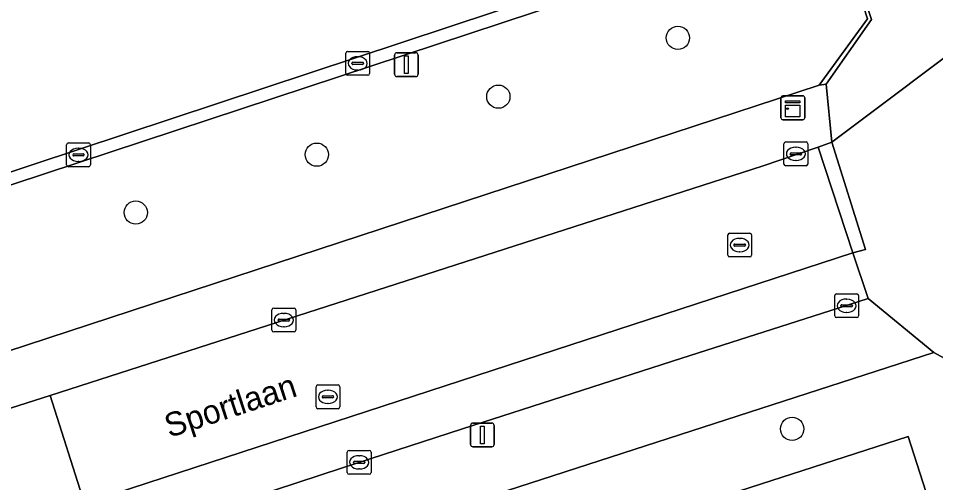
# Model space of a CAD drawing. Extents: x 158086 to 159499, y 382904 to 383981.
# Drawn here: x 159399.66 to 159438.23, y 383128.59 to 383148.13 of the extents above; entities that cross this region are included whole.
import ezdxf

# ---------------------------------------------------------------- set-up
doc = ezdxf.new("R2010")
doc.units = 0
for name, color, linetype in [('IMGEO_Boom', 7, 'Continuous'), ('IMGEO_Erf', 7, 'Continuous'), ('IMGEO_Groenvoorziening', 7, 'Continuous'), ('IMGEO_Hek', 7, 'Continuous'), ('IMGEO_Kast', 7, 'Continuous'), ('IMGEO_Kolk', 7, 'Continuous'), ('IMGEO_Lichtmast', 7, 'Continuous'), ('IMGEO_Openbare_ruimte_label', 7, 'Continuous'), ('IMGEO_Pand', 7, 'Continuous'), ('IMGEO_Parkeervlak_gesloten', 7, 'Continuous'), ('IMGEO_Parkeervlak_open', 7, 'Continuous'), ('IMGEO_Rijbaan_lokaal_open', 7, 'Continuous'), ('IMGEO_Rioolput', 7, 'Continuous'), ('IMGEO_Voetpad_open', 7, 'Continuous')]:
    doc.layers.add(name, color=color, linetype=linetype)

msp = doc.modelspace()

# ---------------------------------------------------------------- linework, layer by layer
at = {"layer": 'IMGEO_Boom'}
for centre in [(159427.393, 383147.304), (159419.844, 383144.831), (159412.211, 383142.392), (159404.599, 383139.954), (159432.194, 383130.857)]:
    msp.add_circle(centre, 0.489, dxfattribs=at)
at = {"layer": 'IMGEO_Erf'}
msp.add_lwpolyline([(159440.509, 383132.78), (159438.159, 383134.063), (159419.232, 383127.935), (159415.358, 383126.681), (159415.304, 383126.663), (159416.23, 383123.802), (159437.066, 383130.536), (159439.335, 383123.517)], dxfattribs=at)
at = {"layer": 'IMGEO_Groenvoorziening'}
for points in [[(159368.352, 383127.832), (159369.98, 383128.356), (159371.065, 383124.887), (159373.713, 383125.756), (159433.331, 383145.321), (159435.369, 383148.102), (159424.133, 383182.742), (159404.412, 383176.348), (159396.96, 383200.002)], [(159373.63, 383164.197), (159373.495, 383164.726), (159420.004, 383180.105), (159420.174, 383179.591), (159429.416, 383151.637), (159429.606, 383151.113), (159382.949, 383135.71), (159382.777, 383136.186), (159378.827, 383148.472)]]:
    msp.add_lwpolyline(points, dxfattribs=at)
at = {"layer": 'IMGEO_Hek'}
for points in [[(159433.331, 383145.321), (159435.369, 383148.102), (159424.133, 383182.742), (159404.412, 383176.348), (159396.96, 383200.002), (159416.524, 383206.296), (159409.634, 383227.586), (159398.404, 383223.989), (159398.231, 383224.52)], [(159373.713, 383125.756), (159433.331, 383145.321)]]:
    msp.add_lwpolyline(points, dxfattribs=at)
at = {"layer": 'IMGEO_Kast'}
for p, q in [((159431.723, 383143.938), (159431.723, 383144.779)), ((159431.723, 383144.779), (159431.723, 383143.938)), ((159431.798, 383144.863), (159432.639, 383144.863)), ((159432.639, 383144.863), (159431.798, 383144.863)), ((159432.723, 383144.788), (159432.723, 383143.947)), ((159432.723, 383143.947), (159432.723, 383144.788)), ((159432.648, 383143.863), (159431.807, 383143.863)), ((159431.807, 383143.863), (159432.648, 383143.863))]:
    msp.add_line(p, q, dxfattribs=at)
for points in [[(159431.918, 383144.653), (159432.518, 383144.653), (159432.518, 383144.568), (159431.918, 383144.568), (159431.918, 383144.653)], [(159431.918, 383144.478), (159432.518, 383144.478), (159432.518, 383143.989), (159431.918, 383143.989), (159431.918, 383144.478)]]:
    msp.add_lwpolyline(points, dxfattribs=at)
msp.add_circle((159432.002, 383144.327), 0.0377, dxfattribs=at)
for centre, start, end in [((159431.801, 383144.785), 92.4484, 184.2845), ((159431.801, 383144.785), 92.4484, 184.2845), ((159432.645, 383144.785), 2.4484, 94.2845), ((159432.645, 383144.785), 2.4484, 94.2845), ((159431.801, 383143.941), 182.4484, 274.2845), ((159431.801, 383143.941), 182.4484, 274.2845), ((159432.645, 383143.941), 272.4484, 4.2845), ((159432.645, 383143.941), 272.4484, 4.2845)]:
    msp.add_arc(centre, 0.0779, start, end, dxfattribs=at)
at = {"layer": 'IMGEO_Kolk'}
for p, q in [((159413.43, 383145.806), (159413.43, 383146.658)), ((159413.505, 383146.732), (159414.357, 383146.732)), ((159414.431, 383146.658), (159414.431, 383145.806)), ((159413.689, 383146.226), (159413.689, 383146.238)), ((159414.127, 383146.189), (159413.729, 383146.189)), ((159413.732, 383146.275), (159414.13, 383146.275)), ((159413.918, 383146.512), (159413.943, 383146.512)), ((159414.173, 383146.238), (159414.173, 383146.226)), ((159413.941, 383145.952), (159413.916, 383145.952)), ((159414.357, 383145.732), (159413.505, 383145.732)), ((159401.692, 383141.957), (159401.692, 383142.809)), ((159401.767, 383142.883), (159402.619, 383142.883)), ((159402.693, 383142.809), (159402.693, 383141.957)), ((159431.851, 383141.998), (159431.851, 383142.85)), ((159431.926, 383142.924), (159432.778, 383142.924)), ((159432.339, 383142.704), (159432.364, 383142.704)), ((159432.852, 383142.85), (159432.852, 383141.998)), ((159401.951, 383142.377), (159401.951, 383142.389)), ((159402.389, 383142.34), (159401.991, 383142.34)), ((159401.994, 383142.426), (159402.392, 383142.426)), ((159402.18, 383142.663), (159402.205, 383142.663)), ((159402.435, 383142.389), (159402.435, 383142.377)), ((159432.11, 383142.418), (159432.11, 383142.43)), ((159432.548, 383142.381), (159432.15, 383142.381)), ((159432.153, 383142.467), (159432.551, 383142.467)), ((159432.594, 383142.43), (159432.594, 383142.418)), ((159402.203, 383142.103), (159402.178, 383142.103)), ((159432.362, 383142.144), (159432.337, 383142.144)), ((159402.619, 383141.883), (159401.767, 383141.883)), ((159432.778, 383141.924), (159431.926, 383141.924)), ((159434.061, 383136.536), (159434.913, 383136.536)), ((159433.986, 383135.61), (159433.986, 383136.462)), ((159434.474, 383136.316), (159434.499, 383136.316)), ((159434.987, 383136.462), (159434.987, 383135.61)), ((159410.325, 383135.009), (159410.325, 383135.861)), ((159410.4, 383135.935), (159411.252, 383135.935)), ((159411.326, 383135.861), (159411.326, 383135.009)), ((159434.245, 383136.03), (159434.245, 383136.042)), ((159434.683, 383135.993), (159434.285, 383135.993)), ((159434.288, 383136.079), (159434.686, 383136.079)), ((159434.729, 383136.042), (159434.729, 383136.03)), ((159410.584, 383135.429), (159410.584, 383135.441)), ((159411.022, 383135.392), (159410.624, 383135.392)), ((159410.627, 383135.478), (159411.025, 383135.478)), ((159410.813, 383135.715), (159410.838, 383135.715)), ((159411.068, 383135.441), (159411.068, 383135.429)), ((159434.913, 383135.536), (159434.061, 383135.536)), ((159434.497, 383135.756), (159434.472, 383135.756)), ((159410.836, 383135.155), (159410.811, 383135.155)), ((159411.252, 383134.935), (159410.4, 383134.935)), ((159413.492, 383129.023), (159413.492, 383129.875)), ((159413.567, 383129.949), (159414.419, 383129.949)), ((159413.98, 383129.729), (159414.005, 383129.729)), ((159414.493, 383129.875), (159414.493, 383129.023)), ((159413.751, 383129.443), (159413.751, 383129.455)), ((159414.189, 383129.406), (159413.791, 383129.406)), ((159413.794, 383129.492), (159414.192, 383129.492)), ((159414.235, 383129.455), (159414.235, 383129.443)), ((159414.419, 383128.949), (159413.567, 383128.949)), ((159414.003, 383129.169), (159413.978, 383129.169))]:
    msp.add_line(p, q, dxfattribs=at)
for points in [[(159413.43, 383145.806), (159413.43, 383146.658)], [(159413.505, 383146.732), (159414.357, 383146.732)], [(159414.431, 383146.658), (159414.431, 383145.806)], [(159414.357, 383145.732), (159413.505, 383145.732)], [(159401.692, 383141.957), (159401.692, 383142.809)], [(159401.767, 383142.883), (159402.619, 383142.883)], [(159402.693, 383142.809), (159402.693, 383141.957)], [(159431.851, 383141.998), (159431.851, 383142.85)], [(159431.926, 383142.924), (159432.778, 383142.924)], [(159432.852, 383142.85), (159432.852, 383141.998)], [(159402.619, 383141.883), (159401.767, 383141.883)], [(159432.778, 383141.924), (159431.926, 383141.924)], [(159434.061, 383136.536), (159434.913, 383136.536)], [(159433.986, 383135.61), (159433.986, 383136.462)], [(159434.987, 383136.462), (159434.987, 383135.61)], [(159410.325, 383135.009), (159410.325, 383135.861)], [(159410.4, 383135.935), (159411.252, 383135.935)], [(159411.326, 383135.861), (159411.326, 383135.009)], [(159434.913, 383135.536), (159434.061, 383135.536)], [(159411.252, 383134.935), (159410.4, 383134.935)], [(159413.492, 383129.023), (159413.492, 383129.875)], [(159413.567, 383129.949), (159414.419, 383129.949)], [(159414.493, 383129.875), (159414.493, 383129.023)], [(159414.419, 383128.949), (159413.567, 383128.949)]]:
    msp.add_lwpolyline(points, dxfattribs=at)
for centre, radius, start, end in [((159413.507, 383146.656), 0.0765, 91.552, 178.448), ((159413.507, 383146.656), 0.0765, 91.552, 178.448), ((159414.355, 383146.656), 0.0765, 1.552, 88.448), ((159414.355, 383146.656), 0.0765, 1.552, 88.448), ((159413.729, 383146.235), 0.0403, 85.8775, 175.7526), ((159413.726, 383146.225), 0.0366, 178.938, 274.7102), ((159414.13, 383146.232), 0.043, 264.8664, 352.4533), ((159414.134, 383146.237), 0.0386, 1.7309, 96.639), ((159413.507, 383145.808), 0.0765, 181.552, 268.448), ((159413.507, 383145.808), 0.0765, 181.552, 268.448), ((159414.355, 383145.808), 0.0765, 271.552, 358.448), ((159414.355, 383145.808), 0.0765, 271.552, 358.448), ((159401.769, 383142.807), 0.0765, 91.552, 178.448), ((159401.769, 383142.807), 0.0765, 91.552, 178.448), ((159402.617, 383142.807), 0.0765, 1.552, 88.448), ((159402.617, 383142.807), 0.0765, 1.552, 88.448), ((159431.928, 383142.848), 0.0765, 91.552, 178.448), ((159431.928, 383142.848), 0.0765, 91.552, 178.448), ((159432.776, 383142.848), 0.0765, 1.552, 88.448), ((159432.776, 383142.848), 0.0765, 1.552, 88.448), ((159401.991, 383142.386), 0.0403, 85.8775, 175.7526), ((159401.988, 383142.376), 0.0366, 178.938, 274.7102), ((159402.392, 383142.383), 0.043, 264.8664, 352.4533), ((159402.396, 383142.388), 0.0386, 1.7309, 96.639), ((159432.15, 383142.427), 0.0403, 85.8775, 175.7526), ((159432.147, 383142.417), 0.0366, 178.938, 274.7102), ((159432.551, 383142.424), 0.043, 264.8664, 352.4533), ((159432.555, 383142.429), 0.0386, 1.7309, 96.639), ((159401.769, 383141.959), 0.0765, 181.552, 268.448), ((159401.769, 383141.959), 0.0765, 181.552, 268.448), ((159402.617, 383141.959), 0.0765, 271.552, 358.448), ((159402.617, 383141.959), 0.0765, 271.552, 358.448), ((159431.928, 383142), 0.0765, 181.552, 268.448), ((159431.928, 383142), 0.0765, 181.552, 268.448), ((159432.776, 383142), 0.0765, 271.552, 358.448), ((159432.776, 383142), 0.0765, 271.552, 358.448), ((159434.063, 383136.46), 0.0765, 91.552, 178.448), ((159434.063, 383136.46), 0.0765, 91.552, 178.448), ((159434.911, 383136.46), 0.0765, 1.552, 88.448), ((159434.911, 383136.46), 0.0765, 1.552, 88.448), ((159410.402, 383135.859), 0.0765, 91.552, 178.448), ((159410.402, 383135.859), 0.0765, 91.552, 178.448), ((159411.25, 383135.859), 0.0765, 1.552, 88.448), ((159411.25, 383135.859), 0.0765, 1.552, 88.448), ((159434.285, 383136.039), 0.0403, 85.8775, 175.7526), ((159434.282, 383136.029), 0.0366, 178.938, 274.7102), ((159434.686, 383136.036), 0.043, 264.8664, 352.4533), ((159434.69, 383136.041), 0.0386, 1.7309, 96.639), ((159410.624, 383135.438), 0.0403, 85.8775, 175.7526), ((159410.621, 383135.428), 0.0366, 178.938, 274.7102), ((159411.025, 383135.435), 0.043, 264.8664, 352.4533), ((159411.029, 383135.44), 0.0386, 1.7309, 96.639), ((159434.063, 383135.612), 0.0765, 181.552, 268.448), ((159434.063, 383135.612), 0.0765, 181.552, 268.448), ((159434.911, 383135.612), 0.0765, 271.552, 358.448), ((159434.911, 383135.612), 0.0765, 271.552, 358.448), ((159410.402, 383135.011), 0.0765, 181.552, 268.448), ((159410.402, 383135.011), 0.0765, 181.552, 268.448), ((159411.25, 383135.011), 0.0765, 271.552, 358.448), ((159411.25, 383135.011), 0.0765, 271.552, 358.448), ((159413.569, 383129.873), 0.0765, 91.552, 178.448), ((159413.569, 383129.873), 0.0765, 91.552, 178.448), ((159414.417, 383129.873), 0.0765, 1.552, 88.448), ((159414.417, 383129.873), 0.0765, 1.552, 88.448), ((159413.791, 383129.452), 0.0403, 85.8775, 175.7526), ((159413.788, 383129.442), 0.0366, 178.938, 274.7102), ((159414.192, 383129.449), 0.043, 264.8664, 352.4533), ((159414.196, 383129.454), 0.0386, 1.7309, 96.639), ((159413.569, 383129.025), 0.0765, 181.552, 268.448), ((159413.569, 383129.025), 0.0765, 181.552, 268.448), ((159414.417, 383129.025), 0.0765, 271.552, 358.448), ((159414.417, 383129.025), 0.0765, 271.552, 358.448)]:
    msp.add_arc(centre, radius, start, end, dxfattribs=at)
for centre, major_axis, ratio, start_param, end_param in [((159413.917, 383146.232), (-0.387, 0.002), 0.722429, 4.712389, 7.853982), ((159413.942, 383146.232), (-0.39, 0.002), 0.717154, 1.570796, 4.712389), ((159432.338, 383142.424), (-0.387, 0.002), 0.722429, 4.712389, 7.853982), ((159432.363, 383142.424), (-0.39, 0.002), 0.717154, 1.570796, 4.712389), ((159402.179, 383142.383), (-0.387, 0.002), 0.722429, 4.712389, 7.853982), ((159402.204, 383142.383), (-0.39, 0.002), 0.717154, 1.570796, 4.712389), ((159434.473, 383136.036), (-0.387, 0.002), 0.722429, 4.712389, 7.853982), ((159434.498, 383136.036), (-0.39, 0.002), 0.717154, 1.570796, 4.712389), ((159410.812, 383135.435), (-0.387, 0.002), 0.722429, 4.712389, 7.853982), ((159410.837, 383135.435), (-0.39, 0.002), 0.717154, 1.570796, 4.712389), ((159413.979, 383129.449), (-0.387, 0.002), 0.722429, 4.712389, 7.853982), ((159414.004, 383129.449), (-0.39, 0.002), 0.717154, 1.570796, 4.712389)]:
    msp.add_ellipse(centre, major_axis=major_axis, ratio=ratio, start_param=start_param, end_param=end_param, dxfattribs=at)
at = {"layer": 'IMGEO_Lichtmast'}
for p, q in [((159415.477, 383145.776), (159415.477, 383146.576)), ((159415.477, 383146.576), (159415.477, 383145.776)), ((159415.577, 383146.676), (159416.367, 383146.676)), ((159416.367, 383146.676), (159415.577, 383146.676)), ((159416.467, 383146.576), (159416.467, 383145.776)), ((159416.467, 383145.776), (159416.467, 383146.576)), ((159416.367, 383145.676), (159415.577, 383145.676)), ((159415.577, 383145.676), (159416.367, 383145.676)), ((159418.677, 383130.202), (159418.677, 383131.002)), ((159418.677, 383131.002), (159418.677, 383130.202)), ((159418.777, 383131.102), (159419.567, 383131.102)), ((159419.567, 383131.102), (159418.777, 383131.102)), ((159419.667, 383131.002), (159419.667, 383130.202)), ((159419.667, 383130.202), (159419.667, 383131.002)), ((159419.567, 383130.102), (159418.777, 383130.102)), ((159418.777, 383130.102), (159419.567, 383130.102))]:
    msp.add_line(p, q, dxfattribs=at)
for points in [[(159415.897, 383146.551), (159416.047, 383146.551), (159416.047, 383145.801), (159415.897, 383145.801), (159415.897, 383146.551)], [(159419.097, 383130.977), (159419.247, 383130.977), (159419.247, 383130.227), (159419.097, 383130.227), (159419.097, 383130.977)]]:
    msp.add_lwpolyline(points, dxfattribs=at)
for centre, start, end in [((159415.577, 383146.576), 90, 180), ((159415.577, 383146.576), 90, 180), ((159416.367, 383146.576), 0, 90), ((159416.367, 383146.576), 360, 90), ((159415.577, 383145.776), 180, 270), ((159415.577, 383145.776), 180, 270), ((159416.367, 383145.776), 270, 0), ((159416.367, 383145.776), 270, 0), ((159418.777, 383131.002), 90, 180), ((159418.777, 383131.002), 90, 180), ((159419.567, 383131.002), 0, 90), ((159419.567, 383131.002), 360, 90), ((159418.777, 383130.202), 180, 270), ((159418.777, 383130.202), 180, 270), ((159419.567, 383130.202), 270, 0), ((159419.567, 383130.202), 270, 0)]:
    msp.add_arc(centre, 0.1, start, end, dxfattribs=at)
at = {"layer": 'IMGEO_Pand'}
msp.add_lwpolyline([(159429.022, 383120.184), (159431.696, 383121.048), (159439.335, 383123.517), (159437.066, 383130.536), (159416.23, 383123.802), (159417.768, 383119.042), (159418.498, 383116.783)], close=True, dxfattribs=at)
at = {"layer": 'IMGEO_Parkeervlak_gesloten'}
msp.add_lwpolyline([(159378.827, 383148.472), (159382.777, 383136.186), (159429.416, 383151.637), (159420.174, 383179.591), (159373.63, 383164.197), (159374.779, 383160.57), (159377.416, 383152.521)], close=True, dxfattribs=at)
at = {"layer": 'IMGEO_Parkeervlak_open'}
msp.add_lwpolyline([(159403.041, 383125.848), (159413.249, 383129.208), (159414.461, 383129.602), (159418.332, 383130.862), (159427.551, 383133.826), (159433.784, 383135.826), (159435.385, 383136.341), (159434.745, 383138.26), (159402.447, 383127.72)], close=True, dxfattribs=at)
at = {"layer": 'IMGEO_Rijbaan_lokaal_open'}
for points in [[(159429.416, 383151.637), (159382.777, 383136.186), (159382.949, 383135.71), (159429.606, 383151.113)], [(159401.006, 383132.258), (159402.447, 383127.72), (159434.745, 383138.26), (159433.283, 383142.709), (159430.929, 383141.911)], [(159433.283, 383142.709), (159434.745, 383138.26), (159435.282, 383138.407), (159433.863, 383142.915)], [(159397.85, 383126.225), (159402.447, 383127.72), (159401.006, 383132.258), (159396.377, 383130.782)]]:
    msp.add_lwpolyline(points, close=True, dxfattribs=at)
at = {"layer": 'IMGEO_Rioolput'}
for p, q in [((159429.49, 383138.163), (159429.49, 383139.015)), ((159429.565, 383139.089), (159430.417, 383139.089)), ((159429.978, 383138.869), (159430.003, 383138.869)), ((159430.491, 383139.015), (159430.491, 383138.163)), ((159429.749, 383138.583), (159429.749, 383138.595)), ((159430.187, 383138.546), (159429.789, 383138.546)), ((159429.792, 383138.632), (159430.19, 383138.632)), ((159430.233, 383138.595), (159430.233, 383138.583)), ((159430.417, 383138.089), (159429.565, 383138.089)), ((159430.001, 383138.309), (159429.976, 383138.309)), ((159412.252, 383132.704), (159413.104, 383132.704)), ((159412.177, 383131.778), (159412.177, 383132.63)), ((159412.665, 383132.484), (159412.69, 383132.484)), ((159413.178, 383132.63), (159413.178, 383131.778)), ((159412.436, 383132.198), (159412.436, 383132.21)), ((159412.874, 383132.161), (159412.476, 383132.161)), ((159412.479, 383132.247), (159412.877, 383132.247)), ((159412.688, 383131.924), (159412.663, 383131.924)), ((159412.92, 383132.21), (159412.92, 383132.198)), ((159413.104, 383131.704), (159412.252, 383131.704))]:
    msp.add_line(p, q, dxfattribs=at)
for points in [[(159429.49, 383138.163), (159429.49, 383139.015)], [(159429.565, 383139.089), (159430.417, 383139.089)], [(159430.491, 383139.015), (159430.491, 383138.163)], [(159430.417, 383138.089), (159429.565, 383138.089)], [(159412.252, 383132.704), (159413.104, 383132.704)], [(159412.177, 383131.778), (159412.177, 383132.63)], [(159413.178, 383132.63), (159413.178, 383131.778)], [(159413.104, 383131.704), (159412.252, 383131.704)]]:
    msp.add_lwpolyline(points, dxfattribs=at)
for centre, radius, start, end in [((159429.567, 383139.013), 0.0765, 91.552, 178.448), ((159429.567, 383139.013), 0.0765, 91.552, 178.448), ((159430.415, 383139.013), 0.0765, 1.552, 88.448), ((159430.415, 383139.013), 0.0765, 1.552, 88.448), ((159429.789, 383138.592), 0.0403, 85.8775, 175.7526), ((159429.786, 383138.582), 0.0366, 178.938, 274.7102), ((159430.19, 383138.589), 0.043, 264.8664, 352.4533), ((159430.194, 383138.594), 0.0386, 1.7309, 96.639), ((159429.567, 383138.165), 0.0765, 181.552, 268.448), ((159429.567, 383138.165), 0.0765, 181.552, 268.448), ((159430.415, 383138.165), 0.0765, 271.552, 358.448), ((159430.415, 383138.165), 0.0765, 271.552, 358.448), ((159412.254, 383132.628), 0.0765, 91.552, 178.448), ((159412.254, 383132.628), 0.0765, 91.552, 178.448), ((159413.102, 383132.628), 0.0765, 1.552, 88.448), ((159413.102, 383132.628), 0.0765, 1.552, 88.448), ((159412.476, 383132.207), 0.0403, 85.8775, 175.7526), ((159412.473, 383132.197), 0.0366, 178.938, 274.7102), ((159412.877, 383132.204), 0.043, 264.8664, 352.4533), ((159412.881, 383132.209), 0.0386, 1.7309, 96.639), ((159412.254, 383131.78), 0.0765, 181.552, 268.448), ((159412.254, 383131.78), 0.0765, 181.552, 268.448), ((159413.102, 383131.78), 0.0765, 271.552, 358.448), ((159413.102, 383131.78), 0.0765, 271.552, 358.448)]:
    msp.add_arc(centre, radius, start, end, dxfattribs=at)
for centre, major_axis, ratio, start_param, end_param in [((159429.977, 383138.589), (-0.387, 0.002), 0.722429, 4.712389, 7.853982), ((159430.002, 383138.589), (-0.39, 0.002), 0.717154, 1.570796, 4.712389), ((159412.664, 383132.204), (-0.387, 0.002), 0.722429, 4.712389, 7.853982), ((159412.689, 383132.204), (-0.39, 0.002), 0.717154, 1.570796, 4.712389)]:
    msp.add_ellipse(centre, major_axis=major_axis, ratio=ratio, start_param=start_param, end_param=end_param, dxfattribs=at)
at = {"layer": 'IMGEO_Voetpad_open'}
for points in [[(159400.255, 383255.306), (159401.519, 383249.696), (159403.017, 383245.163), (159405.402, 383241.039), (159407.815, 383233.589), (159407.999, 383233.02), (159409.555, 383228.213), (159409.746, 383227.624), (159416.642, 383206.335), (159416.671, 383206.244), (159423.447, 383185.333), (159424.144, 383182.843), (159435.529, 383148.075), (159433.619, 383145.362), (159433.863, 383142.915), (159440.375, 383147.805), (159441.471, 383148.155), (159441.376, 383148.446)], [(159440.375, 383147.805), (159433.863, 383142.915), (159435.282, 383138.407), (159434.745, 383138.26), (159435.385, 383136.341), (159438.159, 383134.063), (159440.509, 383132.78), (159456.073, 383084.704), (159478.717, 383014.761), (159480.365, 383009.948)], [(159430.929, 383141.911), (159433.283, 383142.709), (159433.863, 383142.915), (159433.619, 383145.362), (159433.331, 383145.321), (159373.713, 383125.756), (159371.065, 383124.887), (159372.086, 383121.745), (159374.903, 383122.66), (159377.79, 383123.598)], [(159380.819, 383125.712), (159396.377, 383130.782), (159401.006, 383132.258), (159430.929, 383141.911)], [(159388.299, 383115.652), (159389.346, 383117.658), (159389.785, 383118.212), (159390.38, 383118.594), (159414.274, 383126.33), (159415.304, 383126.663), (159415.358, 383126.681), (159419.232, 383127.935), (159438.159, 383134.063), (159435.385, 383136.341), (159433.784, 383135.826), (159427.551, 383133.826), (159418.332, 383130.862), (159414.461, 383129.602), (159413.249, 383129.208), (159403.041, 383125.848), (159398.459, 383124.339), (159397.338, 383123.97), (159394.679, 383123.095), (159394.294, 383123)]]:
    msp.add_lwpolyline(points, dxfattribs=at)
msp.add_lwpolyline([(159423.447, 383185.333), (159416.671, 383206.244), (159416.642, 383206.335), (159416.524, 383206.296), (159396.96, 383200.002), (159404.412, 383176.348), (159424.133, 383182.742), (159435.369, 383148.102), (159433.331, 383145.321), (159433.619, 383145.362), (159435.529, 383148.075), (159424.144, 383182.843)], close=True, dxfattribs=at)

# ---------------------------------------------------------------- texts
at = {"layer": 'IMGEO_Openbare_ruimte_label'}
msp.add_text('Sportlaan', height=1, rotation=18.0723, dxfattribs=at).set_placement((159406.007, 383130.475))

doc.saveas('drawing.dxf')
